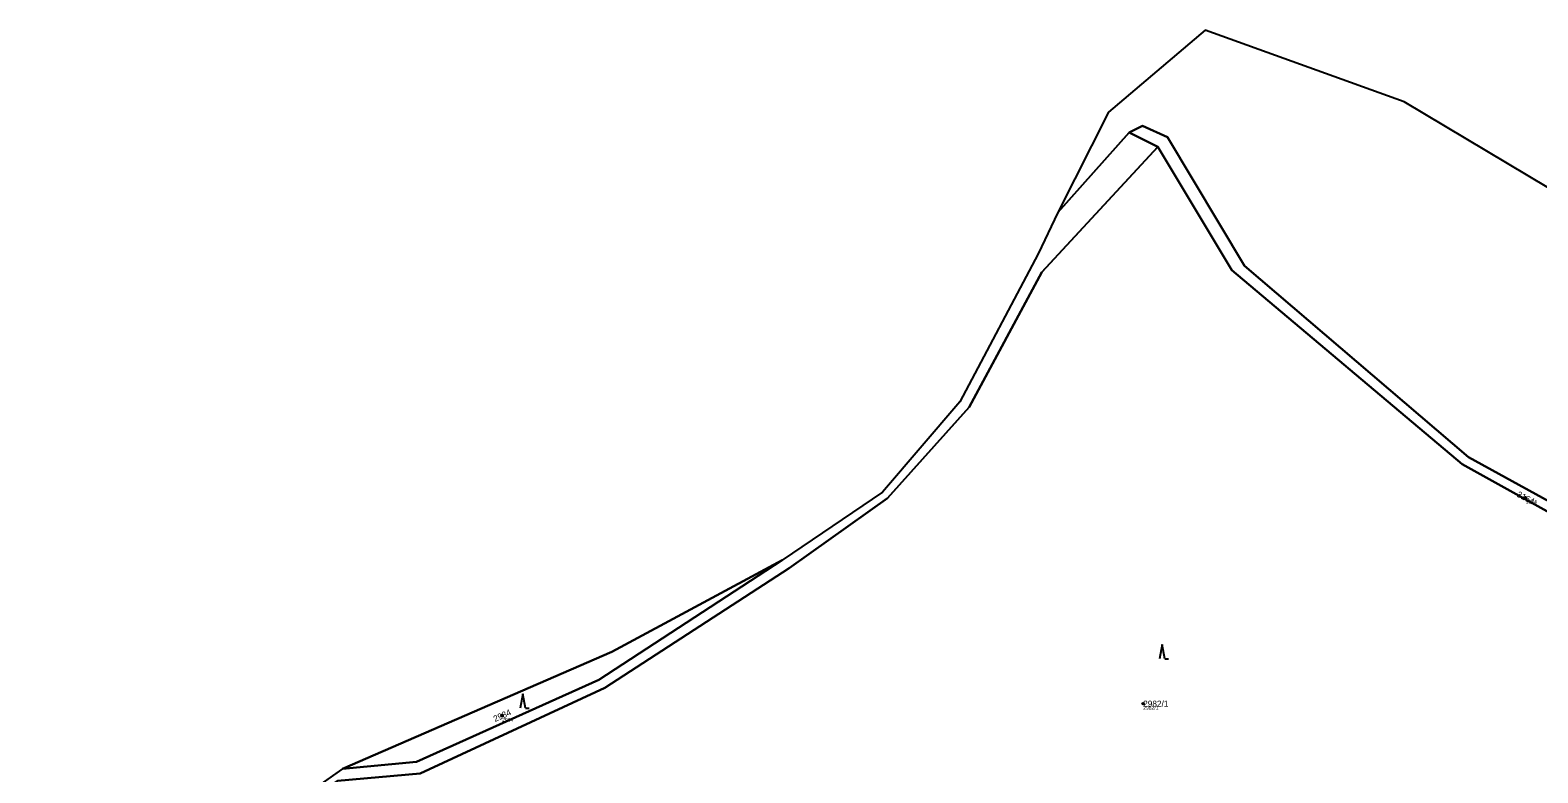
# Model space of a CAD drawing. Extents: x -761891 to -756141, y -1178507 to -1171885.
# Drawn here: x -761505 to -761089.6, y -1174153.7 to -1173948.9 of the extents above; entities that cross this region are included whole.
import ezdxf

# ---------------------------------------------------------------- set-up
doc = ezdxf.new("R2010")
doc.units = 0
for name, color, linetype in [('Definiční body', 7, 'Continuous'), ('Hranice parcel', 7, 'Continuous'), ('Parcelní čísla', 7, 'Continuous'), ('Polygon ku', 7, 'Continuous'), ('Polygon parcely', 7, 'Continuous'), ('Značky kultur', 7, 'Continuous')]:
    doc.layers.add(name, color=color, linetype=linetype)

msp = doc.modelspace()

# ---------------------------------------------------------------- linework, layer by layer
at = {"layer": 'Definiční body'}
for centre in [(-761092.93, -1174077.86), (-761198.33, -1174134.65), (-761374.99, -1174137.91)]:
    msp.add_circle(centre, 0.25, dxfattribs=at)
at = {"layer": 'Hranice parcel'}
for p, q in [((-761221.82, -1173999.18), (-761202.22, -1173977.16)), ((-761202.22, -1173977.16), (-761194.32, -1173981.06)), ((-761221.82, -1173999.18), (-761227.29, -1174010.6)), ((-761418.96, -1174152.57), (-761448.8, -1174173.6))]:
    msp.add_line(p, q, dxfattribs=at)
for points in [[(-761181.22, -1173948.92), (-761207.87, -1173971.56), (-761221.82, -1173999.18)], [(-761080.87, -1173995.93), (-761126.42, -1173968.67), (-761181.22, -1173948.92)], [(-761202.22, -1173977.16), (-761198.56, -1173975.29), (-761191.65, -1173978.45), (-761170.44, -1174013.94), (-761108.67, -1174066.64), (-761069.73, -1174088.11), (-760964.45, -1174125.15), (-760909.67, -1174110.15), (-760895.87, -1174116.36), (-760870.82, -1174169.89), (-760850.55, -1174175.98)], [(-761194.32, -1173981.06), (-761226.28, -1174015.66), (-761246.27, -1174052.9), (-761268.76, -1174077.99), (-761295.89, -1174097.31), (-761346.65, -1174130.31), (-761397.57, -1174153.87), (-761420.32, -1174155.93), (-761447.22, -1174175.43), (-761468.25, -1174185.59), (-761528.22, -1174181.65), (-761538.95, -1174179.75), (-761577.28, -1174151.74), (-761601.16, -1174130.16), (-761637.19, -1174106.91), (-761687.52, -1174069.82), (-761707.5, -1174084.85), (-761728.4, -1174081.32), (-761752.45, -1174073.45), (-761802.04, -1174108.55), (-761816.52, -1174125.65), (-761821.45, -1174134.89)], [(-760837.03, -1174177.5), (-760846.06, -1174178.49), (-760851.08, -1174178.44), (-760871.84, -1174171.9), (-760897.6, -1174119.36), (-760910.14, -1174112.64), (-760965.04, -1174127.45), (-761071.35, -1174090.32), (-761110.43, -1174068.56), (-761173.9, -1174015.11), (-761194.32, -1173981.06)], [(-761227.29, -1174010.6), (-761248.82, -1174051.38), (-761270.19, -1174076.33), (-761297.81, -1174095.05)], [(-761418.96, -1174152.57), (-761398.56, -1174150.72), (-761348.3, -1174128.06), (-761297.81, -1174095.05)], [(-761418.96, -1174152.57), (-761344.72, -1174120.34), (-761297.81, -1174095.05)]]:
    msp.add_lwpolyline(points, dxfattribs=at)
at = {"layer": 'Polygon ku'}
msp.add_lwpolyline([(-761080.87, -1173995.93), (-761126.42, -1173968.67), (-761181.22, -1173948.92), (-761207.87, -1173971.56), (-761221.82, -1173999.18), (-761227.29, -1174010.6), (-761248.82, -1174051.38), (-761270.19, -1174076.33), (-761297.81, -1174095.05), (-761344.72, -1174120.34), (-761418.96, -1174152.57), (-761448.8, -1174173.6), (-761469.44, -1174182.71), (-761527.31, -1174178.74)], dxfattribs=at)
at = {"layer": 'Polygon parcely'}
for points in [[(-761080.87, -1173995.93), (-761126.42, -1173968.67), (-761181.22, -1173948.92), (-761207.87, -1173971.56), (-761221.82, -1173999.18), (-761202.22, -1173977.16), (-761198.56, -1173975.29), (-761191.65, -1173978.45), (-761170.44, -1174013.94), (-761108.67, -1174066.64), (-761069.73, -1174088.11)], [(-761528.22, -1174181.65), (-761468.25, -1174185.59), (-761447.22, -1174175.43), (-761420.32, -1174155.93), (-761397.57, -1174153.87), (-761346.65, -1174130.31), (-761295.89, -1174097.31), (-761268.76, -1174077.99), (-761246.27, -1174052.9), (-761226.28, -1174015.66), (-761194.32, -1173981.06), (-761202.22, -1173977.16), (-761221.82, -1173999.18), (-761227.29, -1174010.6), (-761248.82, -1174051.38), (-761270.19, -1174076.33), (-761297.81, -1174095.05), (-761348.3, -1174128.06), (-761398.56, -1174150.72), (-761418.96, -1174152.57), (-761448.8, -1174173.6), (-761469.44, -1174182.71), (-761527.31, -1174178.74)], [(-761071.35, -1174090.32), (-761110.43, -1174068.56), (-761173.9, -1174015.11), (-761194.32, -1173981.06), (-761226.28, -1174015.66), (-761246.27, -1174052.9), (-761268.76, -1174077.99), (-761295.89, -1174097.31), (-761346.65, -1174130.31), (-761397.57, -1174153.87), (-761420.32, -1174155.93)]]:
    msp.add_lwpolyline(points, dxfattribs=at)
for points in [[(-760837.03, -1174177.5), (-760791.48, -1174172.5), (-760790.64, -1174170.01), (-760850.55, -1174175.98), (-760870.82, -1174169.89), (-760895.87, -1174116.36), (-760909.67, -1174110.15), (-760964.45, -1174125.15), (-761069.73, -1174088.11), (-761108.67, -1174066.64), (-761170.44, -1174013.94), (-761191.65, -1173978.45), (-761198.56, -1173975.29), (-761202.22, -1173977.16), (-761194.32, -1173981.06), (-761173.9, -1174015.11), (-761110.43, -1174068.56), (-761071.35, -1174090.32), (-760965.04, -1174127.45), (-760910.14, -1174112.64), (-760897.6, -1174119.36), (-760871.84, -1174171.9), (-760851.08, -1174178.44), (-760846.06, -1174178.49)], [(-761418.96, -1174152.57), (-761398.56, -1174150.72), (-761348.3, -1174128.06), (-761297.81, -1174095.05), (-761344.72, -1174120.34)]]:
    msp.add_lwpolyline(points, close=True, dxfattribs=at)
at = {"layer": 'Značky kultur'}
for p, q in [((-761193.1, -1174118.31), (-761193.85, -1174122.31)), ((-761192.35, -1174122.31), (-761193.1, -1174118.31)), ((-761192.35, -1174122.31), (-761191.35, -1174122.31)), ((-761369.29, -1174131.93), (-761370.04, -1174135.93)), ((-761368.54, -1174135.93), (-761369.29, -1174131.93)), ((-761368.54, -1174135.93), (-761367.54, -1174135.93))]:
    msp.add_line(p, q, dxfattribs=at)

# ---------------------------------------------------------------- texts
at = {"layer": 'Definiční body'}
for s, p in [('3164', (-761092.93, -1174079.52)), ('2984', (-761374.99, -1174139.57)), ('2982/1', (-761198.33, -1174136.31))]:
    msp.add_text(s, height=1, dxfattribs=at).set_placement(p)
at = {"layer": 'Parcelní čísla'}
for s, rotation, p in [('3164', 333, (-761095.55, -1174077.48)), ('2984', 24, (-761376.93, -1174139.71))]:
    msp.add_text(s, height=1.7, rotation=rotation, dxfattribs=at).set_placement(p)
msp.add_text('2982/1', height=1.7, dxfattribs=at).set_placement((-761198.33, -1174135.5))

doc.saveas('drawing.dxf')
